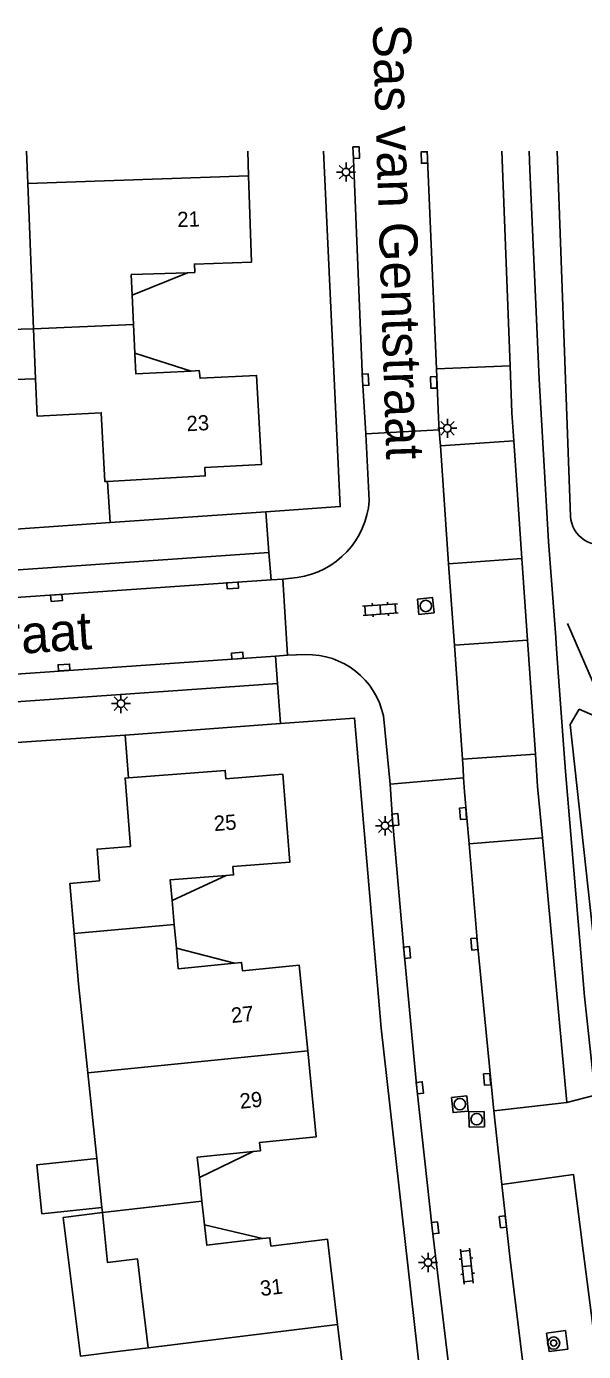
# Model space of a CAD drawing. Extents: x 125000 to 129004, y 397500 to 399008.
# Drawn here: x 126607.6 to 126644.2, y 398921.2 to 399008.2 of the extents above; entities that cross this region are included whole.
import ezdxf

# ---------------------------------------------------------------- set-up
doc = ezdxf.new("R2010")
doc.units = 0
for name, color, linetype in [('gg-afsc-hekwerk', 7, 'Continuous'), ('gg-afsc-muur', 7, 'Continuous'), ('gg-anno-huisnummerreeks BGT', 7, 'Continuous'), ('gg-anno-openbare ruimte label', 7, 'Continuous'), ('gg-bbg-gedigitaliseerde bebouwing', 7, 'Continuous'), ('gg-bbg-hoofdgebouw', 7, 'Continuous'), ('gg-bbg-luifel en loopbrug', 7, 'Continuous'), ('gg-bbg-tussenscheiding', 7, 'Continuous'), ('gg-knt-bovenkant onderkant talud', 7, 'Continuous'), ('gg-knt-verharding', 7, 'Continuous'), ('gg-knt-verharding nz', 7, 'Continuous'), ('gt-grn-weggrens', 7, 'Continuous'), ('gt-symb-boom', 7, 'Continuous'), ('gt-symb-klinker verharding', 7, 'Continuous'), ('gt-symb-kolk', 7, 'Continuous'), ('gt-symb-lichtmast', 7, 'Continuous'), ('gt-symb-rioolschacht', 7, 'Continuous')]:
    doc.layers.add(name, color=color, linetype=linetype)

# ---------------------------------------------------------------- blocks, each defined once
blk = doc.blocks.new('gt0-LMAST')
at = {"layer": 'gt-symb-lichtmast'}
for p, q in [((-0.182, 0.173), (-0.447, 0.438)), ((-0.005, 0.246), (-0.005, 0.621)), ((0.172, 0.173), (0.437, 0.438)), ((-0.255, -0.004), (-0.63, -0.004)), ((-0.182, -0.181), (-0.447, -0.446)), ((-0.005, -0.254), (-0.005, -0.629)), ((0.437, -0.446), (0.172, -0.181)), ((0.245, -0.004), (0.62, -0.004))]:
    blk.add_line(p, q, dxfattribs=at)
blk.add_circle((-0.005, -0.004), 0.25, dxfattribs=at)
blk = doc.blocks.new('gt0-KOLK')
at = {"layer": 'gt-symb-kolk'}
blk.add_lwpolyline([(0, 0), (0.375, 0), (0.375, 0.4), (-0.375, 0.4), (-0.375, 0), (0, 0)], dxfattribs=at)
blk = doc.blocks.new('gt0-KL1')
at = {"layer": 'gt-symb-klinker verharding'}
for p, q in [((-1.15, 0.3), (1.15, 0.3)), ((-1, -0.3), (-1, 0.3)), ((-0.5, 0.3), (-0.5, 0.45)), ((0, -0.3), (0, 0.3)), ((0.5, 0.3), (0.5, 0.45)), ((1, -0.3), (1, 0.3)), ((-1.15, -0.3), (1.15, -0.3)), ((-0.5, -0.45), (-0.5, -0.3)), ((0.5, -0.45), (0.5, -0.3))]:
    blk.add_line(p, q, dxfattribs=at)
blk = doc.blocks.new('gt0-RS')
at = {"layer": 'gt-symb-rioolschacht'}
blk.add_lwpolyline([(-0.5, -0.5), (0.5, -0.5), (0.5, 0.5), (-0.5, 0.5)], close=True, dxfattribs=at)
blk.add_circle((0, 0), 0.375, dxfattribs=at)
blk = doc.blocks.new('gt0-BOOM')
at = {"layer": 'gt-symb-boom'}
for radius in [0.4, 0.2]:
    blk.add_circle((0, 0), radius, dxfattribs=at)

msp = doc.modelspace()

# ---------------------------------------------------------------- linework, layer by layer
at = {"layer": 'gg-afsc-hekwerk'}
for p, q in [((126642.036, 398972.382), (126642.343, 398968.369)), ((126643.145, 398968.978), (126645.979, 398962.419)), ((126642.432, 398966.994), (126642.543, 398965.475))]:
    msp.add_line(p, q, dxfattribs=at)
for points in [[(126640.627, 399000), (126640.659, 398998.792), (126641.281, 398985.028), (126641.883, 398974.375), (126642.036, 398972.382)], [(126642.543, 398965.475), (126643, 398959.251), (126644.261, 398944.482), (126644.96, 398938.006)]]:
    msp.add_lwpolyline(points, dxfattribs=at)
at = {"layer": 'gg-afsc-muur'}
for p, q in [((126613.083, 398975.624), (126612.921, 398978.32)), ((126599.016, 398974.601), (126613.083, 398975.624)), ((126614.07, 398961.637), (126599.958, 398960.69)), ((126614.288, 398958.839), (126614.07, 398961.637))]:
    msp.add_line(p, q, dxfattribs=at)
at = {"layer": 'gg-bbg-gedigitaliseerde bebouwing'}
for p, q in [((126607.598, 399000), (126607.682, 398997.886)), ((126608.061, 398988.342), (126607.682, 398997.886)), ((126608.192, 398985.046), (126608.061, 398988.342)), ((126608.289, 398982.598), (126608.192, 398985.046)), ((126615.6, 398921.404), (126613.58, 398921.155))]:
    msp.add_line(p, q, dxfattribs=at)
at = {"layer": 'gg-bbg-hoofdgebouw'}
for p, q in [((126622.132, 399000), (126622.185, 398998.383)), ((126614.536, 398990.557), (126614.624, 398988.622)), ((126614.624, 398988.622), (126614.71, 398986.734)), ((126617.304, 398949.211), (126617.158, 398950.796)), ((126617.448, 398947.647), (126617.304, 398949.211)), ((126611.623, 398939.456), (126612.21, 398933.834)), ((126612.21, 398933.834), (126612.545, 398930.622)), ((126619.123, 398931.037), (126618.955, 398932.592)), ((126619.292, 398929.476), (126619.123, 398931.037)), ((126612.545, 398930.622), (126612.58, 398930.287)), ((126615.137, 398925.178), (126615.6, 398921.404))]:
    msp.add_line(p, q, dxfattribs=at)
for points in [[(126622.185, 398998.383), (126622.372, 398992.716), (126618.634, 398992.593), (126618.652, 398992.043), (126618.172, 398992.027)], [(126618.172, 398992.027), (126614.474, 398991.906), (126614.536, 398990.557)], [(126614.71, 398986.734), (126614.771, 398985.385), (126618.425, 398985.566)], [(126618.425, 398985.566), (126618.946, 398985.592), (126619.004, 398985.097), (126622.714, 398985.281), (126623.043, 398979.429), (126619.308, 398979.225), (126619.337, 398978.678), (126612.921, 398978.32)], [(126612.921, 398978.32), (126612.741, 398978.31), (126612.504, 398982.828), (126608.289, 398982.598)], [(126614.288, 398958.839), (126614.076, 398958.823), (126614.427, 398954.338), (126612.231, 398954.163), (126612.387, 398952.078), (126610.45, 398951.902), (126610.731, 398948.607)], [(126620.724, 398952.424), (126621.203, 398952.461), (126621.161, 398953.009), (126624.89, 398953.296), (126624.445, 398959.081), (126620.7, 398958.784), (126620.651, 398959.331), (126614.288, 398958.839)], [(126617.158, 398950.796), (126617.035, 398952.14), (126620.724, 398952.424)], [(126610.731, 398948.607), (126611.012, 398945.314), (126611.623, 398939.456)], [(126621.253, 398946.671), (126617.571, 398946.303), (126617.448, 398947.647)], [(126626.07, 398940.913), (126625.506, 398946.544), (126621.785, 398946.172), (126621.73, 398946.719), (126621.253, 398946.671)], [(126622.492, 398934.303), (126622.969, 398934.351), (126622.914, 398934.898), (126626.635, 398935.271), (126626.07, 398940.913)], [(126618.955, 398932.592), (126618.81, 398933.934), (126622.492, 398934.303)], [(126612.58, 398930.287), (126612.922, 398927.005), (126614.88, 398927.248), (126615.137, 398925.178)], [(126623.111, 398928.576), (126619.437, 398928.134), (126619.292, 398929.476)], [(126628.038, 398922.939), (126627.366, 398928.533), (126623.653, 398928.087), (126623.587, 398928.633), (126623.111, 398928.576)], [(126624.614, 398916.237), (126625.09, 398916.296), (126625.038, 398916.854), (126628.715, 398917.31), (126628.038, 398922.939)]]:
    msp.add_lwpolyline(points, dxfattribs=at)
at = {"layer": 'gg-bbg-luifel en loopbrug'}
for p, q in [((126614.536, 398990.557), (126618.172, 398992.027)), ((126608.061, 398988.342), (126602.474, 398988.171)), ((126614.71, 398986.734), (126618.425, 398985.566)), ((126617.158, 398950.796), (126620.724, 398952.424)), ((126617.448, 398947.647), (126621.253, 398946.671)), ((126618.955, 398932.592), (126622.492, 398934.303)), ((126619.292, 398929.476), (126623.111, 398928.576))]:
    msp.add_line(p, q, dxfattribs=at)
for points in [[(126602.474, 398988.171), (126602.574, 398984.876), (126608.192, 398985.046)], [(126612.545, 398930.622), (126608.612, 398930.211), (126608.277, 398933.424), (126612.21, 398933.834)], [(126613.58, 398921.155), (126611.134, 398920.853), (126610.009, 398929.97), (126612.58, 398930.287)]]:
    msp.add_lwpolyline(points, dxfattribs=at)
at = {"layer": 'gg-bbg-tussenscheiding'}
for p, q in [((126622.185, 398998.383), (126607.682, 398997.886)), ((126614.624, 398988.622), (126608.061, 398988.342)), ((126610.731, 398948.607), (126617.304, 398949.211)), ((126626.07, 398940.913), (126611.623, 398939.456)), ((126619.123, 398931.037), (126612.58, 398930.287)), ((126628.038, 398922.939), (126615.6, 398921.404))]:
    msp.add_line(p, q, dxfattribs=at)
at = {"layer": 'gg-knt-bovenkant onderkant talud'}
msp.add_line((126642.471, 399000), (126643.338, 398976.037), dxfattribs=at)
msp.add_lwpolyline([(126645.979, 398962.419), (126644.949, 398962.892), (126643.911, 398963.345), (126643.321, 398962.357), (126645.519, 398942.124)], dxfattribs=at)
msp.add_arc((126645.294, 398976.114), 1.957, 182.26704, 293.08514, dxfattribs=at)
at = {"layer": 'gg-knt-verharding'}
for p, q in [((126638.824, 399000), (126639.364, 398985.917)), ((126634.66, 398982.489), (126634.717, 398981.704)), ((126634.717, 398981.704), (126629.89, 398981.447)), ((126629.89, 398981.447), (126630.115, 398977.057)), ((126634.717, 398981.704), (126634.754, 398981.12)), ((126640.145, 398973.241), (126639.609, 398980.985)), ((126613.083, 398975.624), (126623.331, 398976.324)), ((126623.669, 398971.848), (126623.514, 398973.642)), ((126640.515, 398967.889), (126640.145, 398973.241)), ((126624.444, 398971.902), (126623.669, 398971.848)), ((126625.384, 398972.004), (126624.444, 398971.902)), ((126624.754, 398966.9), (126624.444, 398971.902)), ((126642.343, 398968.369), (126642.432, 398966.994)), ((126641.032, 398960.403), (126640.515, 398967.889)), ((126623.958, 398966.843), (126624.754, 398966.9)), ((126624.094, 398965.038), (126623.958, 398966.843)), ((126625.936, 398966.938), (126624.754, 398966.9)), ((126624.291, 398962.402), (126614.07, 398961.637)), ((126631.48, 398958.426), (126631.043, 398962.914)), ((126631.48, 398958.426), (126636.297, 398958.846)), ((126636.278, 398959.44), (126636.297, 398958.846)), ((126636.297, 398958.846), (126636.384, 398957.929)), ((126641.491, 398954.909), (126643.099, 398937.515)), ((126643.099, 398937.515), (126638.291, 398936.961)), ((126638.291, 398936.961), (126638.831, 398932.139))]:
    msp.add_line(p, q, dxfattribs=at)
for points in [[(126627.118, 399000), (126628.212, 398976.657), (126623.331, 398976.324)], [(126629.059, 399000), (126629.675, 398984.984), (126629.89, 398981.447)], [(126639.364, 398985.917), (126639.482, 398982.829), (126639.609, 398980.985)], [(126623.514, 398973.642), (126600.715, 398972.067), (126600.778, 398970.255)], [(126601.128, 398965.264), (126601.276, 398963.446), (126624.094, 398965.038)], [(126650.74, 398845.152), (126645.457, 398848.082), (126640.148, 398875.464), (126636.637, 398896.86), (126633.433, 398919.832), (126630.907, 398942.397), (126629.15, 398962.766), (126624.291, 398962.402)], [(126641.491, 398954.909), (126641.179, 398958.279), (126641.032, 398960.403)], [(126637.112, 398906.873), (126635.365, 398919.982), (126634.244, 398929.252), (126633.246, 398938.46), (126632.402, 398947.356), (126631.633, 398956.084), (126631.48, 398958.426)], [(126638.831, 398932.139), (126643.539, 398932.784), (126644.177, 398927.77)], [(126644.177, 398927.77), (126646.571, 398909.092), (126641.803, 398908.429)], [(126643.013, 398922.528), (126643.152, 398921.315), (126641.928, 398921.162), (126641.764, 398922.354), (126643.013, 398922.528)]]:
    msp.add_lwpolyline(points, dxfattribs=at)
for centre, radius, start, end in [((126624.624, 398977.457), 5.505, 277.93381, 355.83614), ((126626.076, 398961.863), 5.077, 11.94506, 91.58309)]:
    msp.add_arc(centre, radius, start, end, dxfattribs=at)
at = {"layer": 'gg-knt-verharding nz'}
for p, q in [((126633.924, 399000), (126634.524, 398985.714)), ((126634.524, 398985.714), (126639.364, 398985.917)), ((126634.524, 398985.714), (126634.66, 398982.489)), ((126634.754, 398981.12), (126634.787, 398980.646)), ((126634.787, 398980.646), (126639.609, 398980.985)), ((126634.787, 398980.646), (126635.332, 398972.903)), ((126635.332, 398972.903), (126640.145, 398973.241)), ((126635.332, 398972.903), (126635.708, 398967.551)), ((126623.669, 398971.848), (126600.778, 398970.255)), ((126635.708, 398967.551), (126640.515, 398967.889)), ((126635.708, 398967.551), (126636.234, 398960.066)), ((126601.128, 398965.264), (126623.958, 398966.843)), ((126636.234, 398960.066), (126641.032, 398960.403)), ((126636.234, 398960.066), (126636.278, 398959.44)), ((126636.384, 398957.929), (126636.671, 398954.505)), ((126636.671, 398954.505), (126641.491, 398954.909))]:
    msp.add_line(p, q, dxfattribs=at)
for points in [[(126636.671, 398954.505), (126637.221, 398947.939), (126638.291, 398936.961)], [(126641.803, 398908.429), (126640.18, 398920.59), (126639.384, 398927.209), (126638.831, 398932.139)]]:
    msp.add_lwpolyline(points, dxfattribs=at)
at = {"layer": 'gt-grn-weggrens'}
for p, q in [((126623.514, 398973.642), (126623.331, 398976.324)), ((126624.291, 398962.402), (126624.094, 398965.038)), ((126643.099, 398937.515), (126644.96, 398938.006))]:
    msp.add_line(p, q, dxfattribs=at)

# ---------------------------------------------------------------- block references
at = {"layer": 'gt-symb-boom'}
msp.add_blockref('gt0-BOOM', (126642.233, 398921.712), dxfattribs=at)
at = {"layer": 'gt-symb-klinker verharding'}
for p, rotation in [((126630.844, 398969.895), 3.897896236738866), ((126636.524, 398926.764), -84.08992967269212)]:
    msp.add_blockref('gt0-KL1', p, dxfattribs=dict(at, rotation=rotation))
at = {"layer": 'gt-symb-kolk'}
for p, rotation in [((126629.061, 398999.91), -87.4208524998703), ((126633.936, 398999.599), 91.77560052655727), ((126629.675, 398984.984), -86.50230473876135), ((126634.551, 398984.824), 92.12109639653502), ((126621.127, 398971.683), -176.27357411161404), ((126609.554, 398970.863), -175.98782884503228), ((126621.468, 398966.669), 3.9550376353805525), ((126610.079, 398965.895), 4.012171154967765), ((126631.633, 398956.084), -85.24111433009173), ((126636.48, 398956.511), 93.89789623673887), ((126637.221, 398947.939), 94.75888567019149), ((126632.402, 398947.356), -85.24111432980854), ((126633.246, 398938.46), -83.05258934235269), ((126638.062, 398939.056), 95.10624172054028), ((126639.095, 398929.697), 96.3148844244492), ((126634.244, 398929.252), -82.70443985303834)]:
    msp.add_blockref('gt0-KOLK', p, dxfattribs=dict(at, rotation=rotation))
at = {"layer": 'gt-symb-lichtmast'}
for p in [(126628.595, 398998.636), (126635.255, 398981.81), (126613.806, 398963.723), (126631.162, 398955.695), (126633.987, 398927.009)]:
    msp.add_blockref('gt0-LMAST', p, dxfattribs=at)
at = {"layer": 'gt-symb-rioolschacht'}
for p, rotation in [((126633.827, 398970.132), 5.853091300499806), ((126636.069, 398937.403), -84.26090150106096), ((126637.173, 398936.416), -178.79696545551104)]:
    msp.add_blockref('gt0-RS', p, dxfattribs=dict(at, rotation=rotation))

# ---------------------------------------------------------------- texts
at = {"layer": 'gg-anno-huisnummerreeks BGT'}
for s, rotation, p in [('21', 1.9, (126617.517, 398995.018)), ('23', 3.2, (126618.136, 398981.608)), ('25', 4.4, (126619.942, 398955.342)), ('27', 5.7, (126621.087, 398942.734)), ('29', 5.7, (126621.651, 398937.102)), ('31', 6.8, (126623.004, 398924.796))]:
    msp.add_text(s, height=1, rotation=rotation, dxfattribs=at).set_placement(p)
at = {"layer": 'gg-anno-openbare ruimte label'}
for s, rotation, p in [('Sas van Gentstraat', 271.8, (126630.342, 399008.332)), ('Schijndelstraat', 3.8, (126590.061, 398965.853))]:
    msp.add_text(s, height=2.5, rotation=rotation, dxfattribs=at).set_placement(p)

doc.saveas('drawing.dxf')
